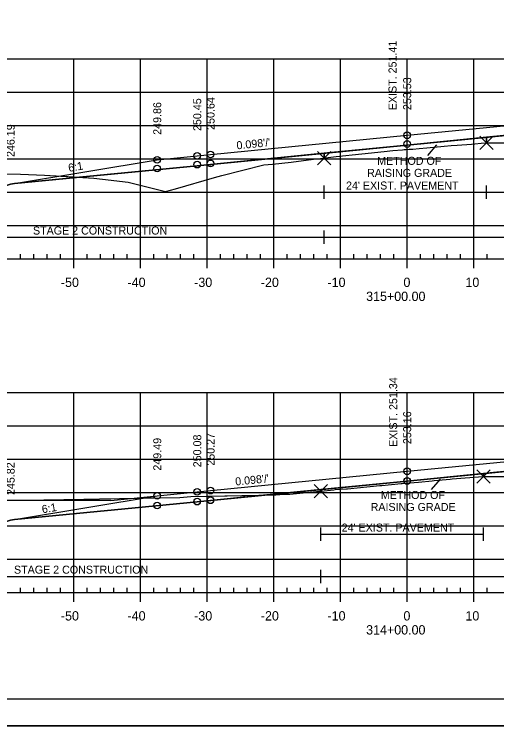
# Model space of a CAD drawing. Extents: x 1365647 to 1367999, y 387113 to 400173.
# Drawn here: x 1365835.1 to 1365907.5, y 398466.3 to 398573 of the extents above; entities that cross this region are included whole.
import ezdxf

# ---------------------------------------------------------------- set-up
doc = ezdxf.new("R2010")
doc.units = 0
for name, color, linetype in [('R_Alt Surface', 7, 'Continuous'), ('R_Axis', 7, 'Continuous'), ('R_Axis Annot', 7, 'Continuous'), ('R_Border', 7, 'Continuous'), ('R_Contours', 7, 'Continuous'), ('R_Detour', 7, 'Continuous'), ('R_Dimension', 7, 'Continuous'), ('R_Drive', 7, 'Continuous'), ('R_Exist Surface', 7, 'Continuous'), ('R_Fin Surface', 7, 'Continuous'), ('R_Fin Surface Annot', 7, 'Continuous'), ('R_Grid', 7, 'Continuous'), ('R_No Plot', 7, 'Continuous'), ('R_Water', 7, 'Continuous'), ('R_Xsect Elev', 7, 'Continuous')]:
    doc.layers.add(name, color=color, linetype=linetype)

msp = doc.modelspace()

# ---------------------------------------------------------------- linework, layer by layer
at = {"layer": 'R_Alt Surface'}
for points in [[(1365835.17, 398547.58), (1365862.59, 398550.27), (1365894.09, 398553.37), (1365925.59, 398556.45), (1365945.36, 398556.21)], [(1365835.17, 398497.21), (1365862.59, 398499.9), (1365894.09, 398503), (1365925.59, 398506.08), (1365945.36, 398505.84)]]:
    msp.add_lwpolyline(points, dxfattribs=at)
at = {"layer": 'R_Axis'}
for p, q in [((1365749.09, 398536.29), (1366039.09, 398536.29)), ((1365836.09, 398536.29), (1365836.09, 398536.99)), ((1365838.09, 398536.29), (1365838.09, 398536.99)), ((1365840.09, 398536.29), (1365840.09, 398536.99)), ((1365842.09, 398536.29), (1365842.09, 398536.99)), ((1365844.09, 398534.89), (1365844.09, 398536.29)), ((1365846.09, 398536.29), (1365846.09, 398536.99)), ((1365848.09, 398536.29), (1365848.09, 398536.99)), ((1365850.09, 398536.29), (1365850.09, 398536.99)), ((1365852.09, 398536.29), (1365852.09, 398536.99)), ((1365854.09, 398534.89), (1365854.09, 398536.29)), ((1365856.09, 398536.29), (1365856.09, 398536.99)), ((1365858.09, 398536.29), (1365858.09, 398536.99)), ((1365860.09, 398536.29), (1365860.09, 398536.99)), ((1365862.09, 398536.29), (1365862.09, 398536.99)), ((1365864.09, 398534.89), (1365864.09, 398536.29)), ((1365866.09, 398536.29), (1365866.09, 398536.99)), ((1365868.09, 398536.29), (1365868.09, 398536.99)), ((1365870.09, 398536.29), (1365870.09, 398536.99)), ((1365872.09, 398536.29), (1365872.09, 398536.99)), ((1365874.09, 398534.89), (1365874.09, 398536.29)), ((1365876.09, 398536.29), (1365876.09, 398536.99)), ((1365878.09, 398536.29), (1365878.09, 398536.99)), ((1365880.09, 398536.29), (1365880.09, 398536.99)), ((1365882.09, 398536.29), (1365882.09, 398536.99)), ((1365884.09, 398534.89), (1365884.09, 398536.29)), ((1365886.09, 398536.29), (1365886.09, 398536.99)), ((1365888.09, 398536.29), (1365888.09, 398536.99)), ((1365890.09, 398536.29), (1365890.09, 398536.99)), ((1365892.09, 398536.29), (1365892.09, 398536.99)), ((1365894.09, 398534.89), (1365894.09, 398536.29)), ((1365896.09, 398536.29), (1365896.09, 398536.99)), ((1365898.09, 398536.29), (1365898.09, 398536.99)), ((1365900.09, 398536.29), (1365900.09, 398536.99)), ((1365902.09, 398536.29), (1365902.09, 398536.99)), ((1365904.09, 398534.89), (1365904.09, 398536.29)), ((1365906.09, 398536.29), (1365906.09, 398536.99)), ((1365836.09, 398486.29), (1365836.09, 398486.99)), ((1365838.09, 398486.29), (1365838.09, 398486.99)), ((1365840.09, 398486.29), (1365840.09, 398486.99)), ((1365842.09, 398486.29), (1365842.09, 398486.99)), ((1365846.09, 398486.29), (1365846.09, 398486.99)), ((1365848.09, 398486.29), (1365848.09, 398486.99)), ((1365850.09, 398486.29), (1365850.09, 398486.99)), ((1365852.09, 398486.29), (1365852.09, 398486.99)), ((1365856.09, 398486.29), (1365856.09, 398486.99)), ((1365858.09, 398486.29), (1365858.09, 398486.99)), ((1365860.09, 398486.29), (1365860.09, 398486.99)), ((1365862.09, 398486.29), (1365862.09, 398486.99)), ((1365866.09, 398486.29), (1365866.09, 398486.99)), ((1365868.09, 398486.29), (1365868.09, 398486.99)), ((1365870.09, 398486.29), (1365870.09, 398486.99)), ((1365872.09, 398486.29), (1365872.09, 398486.99)), ((1365876.09, 398486.29), (1365876.09, 398486.99)), ((1365878.09, 398486.29), (1365878.09, 398486.99)), ((1365880.09, 398486.29), (1365880.09, 398486.99)), ((1365882.09, 398486.29), (1365882.09, 398486.99)), ((1365886.09, 398486.29), (1365886.09, 398486.99)), ((1365888.09, 398486.29), (1365888.09, 398486.99)), ((1365890.09, 398486.29), (1365890.09, 398486.99)), ((1365892.09, 398486.29), (1365892.09, 398486.99)), ((1365896.09, 398486.29), (1365896.09, 398486.99)), ((1365898.09, 398486.29), (1365898.09, 398486.99)), ((1365900.09, 398486.29), (1365900.09, 398486.99)), ((1365902.09, 398486.29), (1365902.09, 398486.99)), ((1365906.09, 398486.29), (1365906.09, 398486.99)), ((1365749.09, 398486.29), (1366039.09, 398486.29)), ((1365844.09, 398484.89), (1365844.09, 398486.29)), ((1365854.09, 398484.89), (1365854.09, 398486.29)), ((1365864.09, 398484.89), (1365864.09, 398486.29)), ((1365874.09, 398484.89), (1365874.09, 398486.29)), ((1365884.09, 398484.89), (1365884.09, 398486.29)), ((1365894.09, 398484.89), (1365894.09, 398486.29)), ((1365904.09, 398484.89), (1365904.09, 398486.29))]:
    msp.add_line(p, q, dxfattribs=at)
at = {"layer": 'R_Border'}
msp.add_line((1366052.27, 398470.29), (1365736.09, 398470.29), dxfattribs=at)
at = {"layer": 'R_Contours'}
for p, q in [((1365925.59, 398556.45), (1365905.97, 398554.53)), ((1365905.97, 398554.53), (1365894.09, 398553.37)), ((1365905.97, 398553.69), (1365905.97, 398554.53)), ((1365905.97, 398554.53), (1365905.97, 398553.69)), ((1365894.09, 398553.37), (1365881.62, 398552.14)), ((1365905.97, 398553.69), (1365908.71, 398553.71)), ((1365881.62, 398552.14), (1365862.59, 398550.27)), ((1365881.62, 398552.14), (1365881.62, 398551.41)), ((1365881.62, 398551.41), (1365881.62, 398552.14)), ((1365880.03, 398551.23), (1365881.62, 398551.41)), ((1365881.62, 398551.41), (1365882.21, 398551.49)), ((1365925.59, 398506.08), (1365905.56, 398504.12)), ((1365905.56, 398504.12), (1365894.09, 398503)), ((1365905.56, 398504.12), (1365905.56, 398503.7)), ((1365905.56, 398503.7), (1365905.56, 398504.12)), ((1365894.09, 398503), (1365881.11, 398501.72)), ((1365898.13, 398503.06), (1365900.56, 398503.3)), ((1365900.56, 398503.3), (1365900.85, 398503.32)), ((1365905.56, 398503.7), (1365906.41, 398503.7)), ((1365906.41, 398503.7), (1365909.59, 398503.69)), ((1365885.13, 398501.85), (1365890, 398502.32)), ((1365894.42, 398502.73), (1365894.49, 398502.74)), ((1365881.11, 398501.72), (1365872.54, 398500.88)), ((1365872.54, 398500.88), (1365874.4, 398500.92)), ((1365880.97, 398501.46), (1365881.11, 398501.48)), ((1365881.11, 398501.48), (1365881.11, 398501.72)), ((1365881.11, 398501.72), (1365881.11, 398501.48)), ((1365881.11, 398501.48), (1365883.1, 398501.69)), ((1365881.11, 398501.48), (1365881.11, 398501.48)), ((1365883.1, 398501.69), (1365883.29, 398501.71))]:
    msp.add_line(p, q, dxfattribs=at)
for points in [[(1365897.04, 398552.97), (1365899.65, 398553.21), (1365900.71, 398553.31), (1365901.61, 398553.37), (1365903.74, 398553.51), (1365904.23, 398553.54)], [(1365904.23, 398553.54), (1365905.19, 398553.63), (1365905.97, 398553.69)], [(1365882.21, 398551.49), (1365883.43, 398551.63), (1365887.28, 398552.06), (1365890.65, 398552.41), (1365891.96, 398552.53), (1365893.4, 398552.67)], [(1365893.4, 398552.67), (1365893.64, 398552.68), (1365893.91, 398552.7)], [(1365893.91, 398552.7), (1365894.39, 398552.73), (1365894.96, 398552.77)], [(1365894.96, 398552.77), (1365895.91, 398552.86), (1365897.04, 398552.97)], [(1365872.6, 398550.4), (1365873.86, 398550.49), (1365876.69, 398550.81), (1365880.03, 398551.23)], [(1365862.59, 398550.27), (1365844.94, 398548.54), (1365847.05, 398548.41), (1365848.36, 398548.23)], [(1365865.19, 398548.51), (1365866.27, 398548.78), (1365872.6, 398550.4)], [(1365848.36, 398548.23), (1365852.21, 398547.8), (1365857.62, 398546.44), (1365857.83, 398546.39), (1365859.35, 398546.82), (1365865.19, 398548.51)], [(1365894.49, 398502.74), (1365895.8, 398502.84), (1365897.86, 398503.03), (1365898.13, 398503.06)], [(1365900.85, 398503.32), (1365905.46, 398503.69), (1365905.56, 398503.7)], [(1365883.29, 398501.71), (1365884.98, 398501.83), (1365885.13, 398501.85)], [(1365890, 398502.32), (1365890.27, 398502.35), (1365893.2, 398502.62)], [(1365893.2, 398502.62), (1365893.34, 398502.63), (1365894.34, 398502.73), (1365894.42, 398502.73)], [(1365874.4, 398500.92), (1365875.61, 398501.03), (1365876.5, 398501.02), (1365880.97, 398501.46)]]:
    msp.add_lwpolyline(points, dxfattribs=at)
for points in [[(1365816.45, 398549.3), (1365818.63, 398549.28), (1365836.07, 398549), (1365839.67, 398548.87), (1365844.94, 398548.54), (1365835.17, 398547.58), (1365834.59, 398547.48), (1365828.24, 398545.37)], [(1365811.26, 398499.98), (1365812.34, 398499.98), (1365819.47, 398499.98), (1365827.75, 398500.16), (1365833.52, 398500.1), (1365845.58, 398500.29), (1365847.93, 398500.34), (1365859.96, 398500.55), (1365861.63, 398500.67), (1365872.54, 398500.88), (1365862.59, 398499.9), (1365835.17, 398497.21), (1365834.59, 398497.11), (1365827.23, 398494.66)]]:
    msp.add_lwpolyline(points, close=True, dxfattribs=at)
at = {"layer": 'R_Detour'}
for p, q in [((1365905.97, 398553.69), (1365905.97, 398554.53)), ((1365881.62, 398551.41), (1365881.62, 398552.14)), ((1365905.56, 398503.7), (1365905.56, 398504.12)), ((1365881.11, 398501.48), (1365881.11, 398501.72))]:
    msp.add_line(p, q, dxfattribs=at)
at = {"layer": 'R_Dimension'}
for p, q in [((1365897.21, 398551.82), (1365898.53, 398553.39)), ((1365897.76, 398501.73), (1365899.07, 398503.3))]:
    msp.add_line(p, q, dxfattribs=at)
at = {"layer": 'R_Drive'}
for q in [(1365856.59, 398500.78), (1365797.09, 398500.07)]:
    msp.add_line((1365849.62, 398500.1), q, dxfattribs=at)
at = {"layer": 'R_Exist Surface'}
for points in [[(1365818.63, 398549.28), (1365836.07, 398549), (1365839.67, 398548.87), (1365847.05, 398548.41), (1365848.36, 398548.23), (1365852.21, 398547.8), (1365857.62, 398546.44), (1365857.83, 398546.39), (1365859.35, 398546.82), (1365865.19, 398548.51), (1365866.27, 398548.78), (1365872.6, 398550.4), (1365873.86, 398550.49), (1365876.69, 398550.81), (1365880.03, 398551.23), (1365881.62, 398551.41), (1365882.21, 398551.49), (1365883.43, 398551.63), (1365887.28, 398552.06), (1365890.65, 398552.41), (1365891.96, 398552.53), (1365893.4, 398552.67), (1365893.64, 398552.68), (1365893.91, 398552.7), (1365894.39, 398552.73), (1365894.96, 398552.77), (1365895.91, 398552.86), (1365897.04, 398552.97), (1365899.65, 398553.21), (1365900.71, 398553.31), (1365901.61, 398553.37), (1365903.74, 398553.51), (1365904.23, 398553.54), (1365905.19, 398553.63), (1365905.97, 398553.69), (1365908.71, 398553.71)], [(1365833.52, 398500.1), (1365845.58, 398500.29), (1365847.93, 398500.34), (1365859.96, 398500.55), (1365861.63, 398500.67), (1365874.4, 398500.92), (1365875.61, 398501.03), (1365876.5, 398501.02), (1365880.97, 398501.46), (1365881.11, 398501.48), (1365881.11, 398501.48), (1365883.1, 398501.69), (1365883.29, 398501.71), (1365884.98, 398501.83), (1365885.13, 398501.85), (1365890, 398502.32), (1365890.27, 398502.35), (1365893.2, 398502.62), (1365893.34, 398502.63), (1365894.34, 398502.73), (1365894.42, 398502.73), (1365894.49, 398502.74), (1365895.8, 398502.84), (1365897.86, 398503.03), (1365898.13, 398503.06), (1365900.56, 398503.3), (1365900.85, 398503.32), (1365905.46, 398503.69), (1365905.56, 398503.7), (1365906.41, 398503.7), (1365909.59, 398503.69)]]:
    msp.add_lwpolyline(points, dxfattribs=at)
at = {"layer": 'R_Fin Surface'}
for points in [[(1365816.45, 398549.3), (1365828.24, 398545.37), (1365834.59, 398547.48), (1365835.17, 398547.58), (1365856.59, 398551.15), (1365862.59, 398551.74), (1365864.59, 398551.94), (1365894.09, 398554.83), (1365923.59, 398557.72), (1365925.59, 398557.91), (1365931.59, 398558.5), (1365945.36, 398556.21), (1365953.59, 398554.83), (1365983.15, 398544.98), (1365998.66, 398550.15)], [(1365811.26, 398499.98), (1365827.23, 398494.66), (1365834.59, 398497.11), (1365835.17, 398497.21), (1365856.59, 398500.78), (1365862.59, 398501.37), (1365864.59, 398501.56), (1365894.09, 398504.46), (1365923.59, 398507.35), (1365925.59, 398507.54), (1365931.59, 398508.13), (1365945.36, 398505.84), (1365953.59, 398504.46), (1365983.31, 398494.56), (1366003.89, 398501.42)]]:
    msp.add_lwpolyline(points, dxfattribs=at)
at = {"layer": 'R_Grid'}
for p, q in [((1365749.09, 398566.29), (1366039.09, 398566.29)), ((1365844.09, 398536.29), (1365844.09, 398566.29)), ((1365854.09, 398536.29), (1365854.09, 398566.29)), ((1365864.09, 398536.29), (1365864.09, 398566.29)), ((1365874.09, 398536.29), (1365874.09, 398566.29)), ((1365884.09, 398536.29), (1365884.09, 398566.29)), ((1365894.09, 398536.29), (1365894.09, 398566.29)), ((1365904.09, 398536.29), (1365904.09, 398566.29)), ((1365749.09, 398561.29), (1366039.09, 398561.29)), ((1365749.09, 398556.29), (1366039.09, 398556.29)), ((1365749.09, 398551.29), (1366039.09, 398551.29)), ((1365749.09, 398546.29), (1366039.09, 398546.29)), ((1365749.09, 398541.29), (1366039.09, 398541.29)), ((1365749.09, 398536.29), (1366039.09, 398536.29)), ((1365749.09, 398516.29), (1366039.09, 398516.29)), ((1365844.09, 398486.29), (1365844.09, 398516.29)), ((1365854.09, 398486.29), (1365854.09, 398516.29)), ((1365864.09, 398486.29), (1365864.09, 398516.29)), ((1365874.09, 398486.29), (1365874.09, 398516.29)), ((1365884.09, 398486.29), (1365884.09, 398516.29)), ((1365894.09, 398486.29), (1365894.09, 398516.29)), ((1365904.09, 398486.29), (1365904.09, 398516.29)), ((1365749.09, 398511.29), (1366039.09, 398511.29)), ((1365749.09, 398506.29), (1366039.09, 398506.29)), ((1365749.09, 398501.29), (1366039.09, 398501.29)), ((1365749.09, 398496.29), (1366039.09, 398496.29)), ((1365749.09, 398491.29), (1366039.09, 398491.29)), ((1365749.09, 398486.29), (1366039.09, 398486.29))]:
    msp.add_line(p, q, dxfattribs=at)
at = {"layer": 'R_No Plot'}
msp.add_line((1365723.69, 398466.31), (1366057.03, 398466.31), dxfattribs=at)
msp.add_lwpolyline([(1365723.69, 398679.65), (1366057.03, 398679.65), (1366057.03, 398466.31), (1365723.69, 398466.31)], close=True, dxfattribs=at)
for points in [[(1365905.97, 398553.69), (1365904.97, 398554.69), (1365905.97, 398553.69), (1365904.97, 398552.69), (1365905.97, 398553.69), (1365906.97, 398552.69), (1365905.97, 398553.69), (1365906.97, 398554.69)], [(1365881.62, 398551.41), (1365880.62, 398552.41), (1365881.62, 398551.41), (1365880.62, 398550.41), (1365881.62, 398551.41), (1365882.62, 398550.41), (1365881.62, 398551.41), (1365882.62, 398552.41)], [(1365905.56, 398503.7), (1365904.56, 398504.7), (1365905.56, 398503.7), (1365904.56, 398502.7), (1365905.56, 398503.7), (1365906.56, 398502.7), (1365905.56, 398503.7), (1365906.56, 398504.7)], [(1365881.11, 398501.48), (1365880.11, 398502.48), (1365881.11, 398501.48), (1365880.11, 398500.48), (1365881.11, 398501.48), (1365882.11, 398500.48), (1365881.11, 398501.48), (1365882.11, 398502.48)]]:
    msp.add_lwpolyline(points, dxfattribs=at)
for centre in [(1365894.09, 398554.83), (1365894.09, 398553.52), (1365894.09, 398553.52), (1365862.59, 398551.74), (1365864.59, 398551.94), (1365856.59, 398551.15), (1365862.59, 398550.44), (1365862.59, 398550.43), (1365864.59, 398550.63), (1365864.59, 398550.62), (1365856.59, 398549.85), (1365856.59, 398549.84), (1365894.09, 398504.46), (1365894.09, 398503.02), (1365894.09, 398503), (1365862.59, 398501.37), (1365864.59, 398501.56), (1365856.59, 398500.78), (1365856.59, 398499.34), (1365856.59, 398499.33), (1365862.59, 398499.93), (1365862.59, 398499.91), (1365864.59, 398500.13), (1365864.59, 398500.11)]:
    msp.add_circle(centre, 0.5, dxfattribs=at)
at = {"layer": 'R_Water'}
for p, q in [((1365881.62, 398545.31), (1365881.62, 398547.31)), ((1365905.97, 398545.31), (1365905.97, 398547.31)), ((1365881.62, 398546.31), (1365905.97, 398546.31)), ((1365881.62, 398538.56), (1365881.62, 398540.56)), ((1365816.45, 398539.56), (1365881.62, 398539.56)), ((1365881.62, 398539.56), (1365998.66, 398539.56)), ((1365881.11, 398494.03), (1365881.11, 398496.03)), ((1365905.56, 398494.03), (1365905.56, 398496.03)), ((1365881.11, 398495.03), (1365905.56, 398495.03)), ((1365881.11, 398487.71), (1365881.11, 398489.71)), ((1365811.26, 398488.71), (1365881.11, 398488.71)), ((1365881.11, 398488.71), (1366003.89, 398488.71))]:
    msp.add_line(p, q, dxfattribs=at)

# ---------------------------------------------------------------- texts
at = {"layer": 'R_Axis Annot'}
for s, p in [('-50', (1365842.13, 398532.09)), ('-40', (1365852.13, 398532.09)), ('-30', (1365862.13, 398532.09)), ('-20', (1365872.13, 398532.09)), ('-10', (1365882.13, 398532.09)), ('0', (1365893.53, 398532.09)), ('10', (1365902.83, 398532.09)), ('315+00.00', (1365887.93, 398529.99)), ('-50', (1365842.13, 398482.09)), ('-40', (1365852.13, 398482.09)), ('-30', (1365862.13, 398482.09)), ('-20', (1365872.13, 398482.09)), ('-10', (1365882.13, 398482.09)), ('0', (1365893.53, 398482.09)), ('10', (1365902.83, 398482.09)), ('314+00.00', (1365887.93, 398479.99))]:
    msp.add_text(s, height=1.4, dxfattribs=at).set_placement(p)
at = {"layer": 'R_Fin Surface Annot'}
for s, rotation, p in [("0.098'/'", 5.5972, (1365868.54, 398552.71)), ('6:1', 9.4624, (1365843.34, 398549.34)), ("0.098'/'", 5.5972, (1365868.35, 398502.32)), ('6:1', 9.4624, (1365839.37, 398498.15))]:
    msp.add_text(s, height=1.2, rotation=rotation, dxfattribs=at).set_placement(p)
at = {"layer": 'R_Water'}
for s, p in [('METHOD OF', (1365889.59, 398550.4)), ('RAISING GRADE', (1365888.07, 398548.6)), ("24' EXIST. PAVEMENT", (1365884.91, 398546.7)), ('STAGE 2 CONSTRUCTION', (1365837.94, 398539.95)), ('METHOD OF', (1365890.13, 398500.31)), ('RAISING GRADE', (1365888.61, 398498.51)), ("24' EXIST. PAVEMENT", (1365884.26, 398495.42)), ('STAGE 2 CONSTRUCTION', (1365835.09, 398489.11))]:
    msp.add_text(s, height=1.2, dxfattribs=at).set_placement(p)
at = {"layer": 'R_Xsect Elev'}
for s, p in [('EXIST. 251.41', (1365892.49, 398558.58)), ('253.53', (1365894.69, 398558.61)), ('249.86', (1365857.19, 398554.9)), ('250.45', (1365863.19, 398555.47)), ('250.64', (1365865.19, 398555.64)), ('246.19', (1365835.19, 398551.57)), ('EXIST. 251.34', (1365892.59, 398508.12)), ('253.16', (1365894.69, 398508.54)), ('249.49', (1365857.19, 398504.56)), ('250.08', (1365863.19, 398505.06)), ('250.27', (1365865.19, 398505.3)), ('245.82', (1365835.19, 398500.9))]:
    msp.add_text(s, height=1.2, rotation=90, dxfattribs=at).set_placement(p)

doc.saveas('drawing.dxf')
